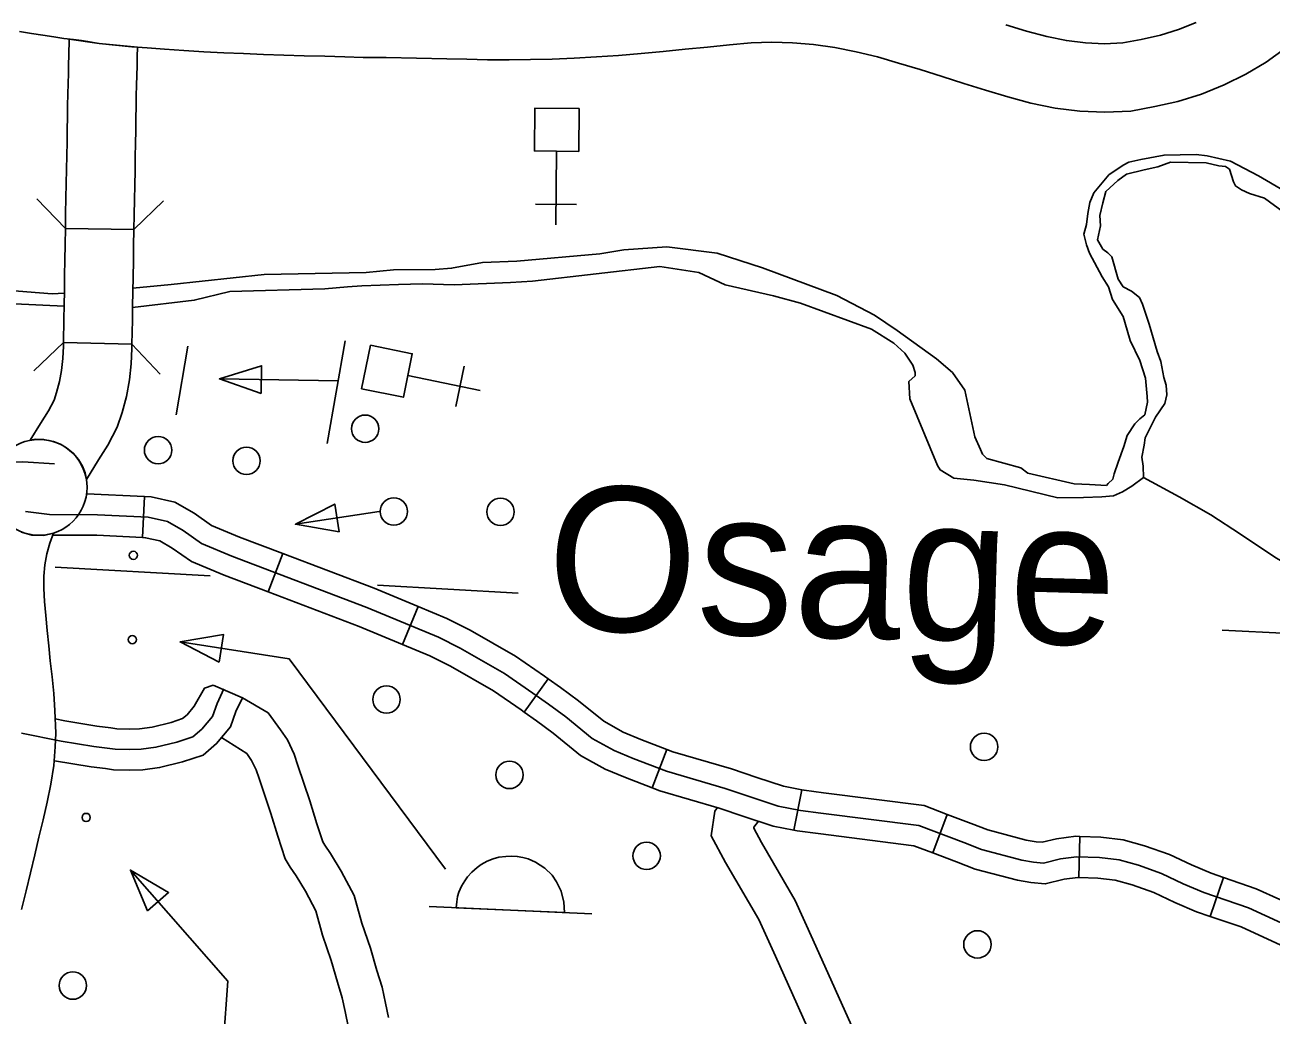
# Model space of a CAD drawing. Extents: x 653372 to 905732, y 627442 to 787275.
# Drawn here: x 897509 to 902041, y 674123 to 677723 of the extents above; entities that cross this region are included whole.
import ezdxf

# ---------------------------------------------------------------- set-up
doc = ezdxf.new("R2010")
doc.units = 0
for name, color, linetype in [('Level 11', 7, 'Continuous'), ('Level 15', 7, 'Continuous'), ('Level 24', 7, 'Continuous'), ('Level 32', 7, 'Continuous'), ('Level 35', 7, 'Continuous'), ('Level 37', 7, 'Continuous'), ('Level 45', 7, 'Continuous'), ('Level 46', 7, 'Continuous'), ('Level 5', 7, 'Continuous'), ('Level 56', 7, 'Continuous'), ('Level 57', 7, 'Continuous')]:
    doc.layers.add(name, color=color, linetype=linetype)

msp = doc.modelspace()

# ---------------------------------------------------------------- linework, layer by layer
at = {"layer": 'Level 11'}
for points in [[(897918.4, 677643), (897779.4, 677656.3), (897670, 677671.7), (897668.9, 677611.7), (897668.4, 677579.5), (897667.6, 677546.5), (897666.6, 677510.5), (897665.7, 677471.9), (897664.8, 677430.7), (897664.3, 677387.7), (897663.6, 677343.3), (897663, 677296.7), (897662, 677248.5), (897661, 677198.2), (897659.9, 677146.5), (897658.7, 677093.1), (897657.6, 677037.9), (897656.7, 676983.7), (897905.6, 676979.6)], [(897905.6, 676979.6), (897906.5, 677033.3), (897907.5, 677087.9), (897908.7, 677141.1), (897909.8, 677193), (897910.9, 677243.4), (897911.9, 677292.4), (897912.5, 677339.7), (897913.2, 677384.4), (897913.7, 677426.5), (897914.6, 677466.2), (897915.5, 677504.2), (897916.4, 677540.1), (897917.3, 677574.6), (897917.8, 677607.5), (897918.4, 677643)], [(897656.7, 676983.7), (897655.7, 676924.8), (897654.8, 676868.4), (897653.7, 676812.4), (897652.9, 676756.4), (897652.3, 676704.1), (897651.3, 676653.5), (897649.9, 676568.4)], [(897905.6, 676979.6), (897904.5, 676920.7), (897903.7, 676864.1), (897902.6, 676808), (897901.8, 676753.2), (897901.2, 676700.4), (897900.2, 676649.5), (897898.7, 676562.5)], [(897649.9, 676568.4), (897649.6, 676556), (897647.2, 676510.7), (897642.6, 676467.4), (897635.6, 676426.8), (897624.7, 676386.7), (897615.3, 676358.5), (897595.4, 676320.4), (897566, 676274.1), (897528.8, 676213.2), (897549, 676216.9), (897578.8, 676216), (897610.8, 676209.1), (897638.9, 676199.4), (897660.9, 676186), (897684.9, 676165.9), (897704.5, 676143.7), (897719.4, 676118.6), (897728.5, 676095.1), (897733.2, 676070.3)], [(897733.2, 676070.3), (897777.3, 676142.5), (897811.2, 676195.9), (897845.1, 676260.9), (897863, 676314.6), (897878.8, 676372.8), (897889.3, 676433), (897895.4, 676491), (897898.4, 676546.4), (897898.7, 676562.5), (897649.9, 676568.4)], [(897496.4, 675879.6), (897535, 675868.8), (897578.2, 675867.6), (897613.9, 675875.9)], [(897613.9, 675875.9), (897600.5, 675839.3), (897589.5, 675800.1), (897582.2, 675760.3), (897578.5, 675719), (897578.1, 675674.9), (897580.4, 675627.4), (897585, 675576), (897590.3, 675521.6), (897595.9, 675466.1), (897601.6, 675410.8), (897608.3, 675353.7), (897614.2, 675293), (897618.6, 675230.7), (897621.4, 675148.7), (897619.9, 675098.9), (897614.4, 675030.9), (897604, 674962.6), (897590.4, 674897), (897575.6, 674833.1), (897560.6, 674769.8), (897545.2, 674705.7), (897529.5, 674640.6), (897513.7, 674574.8), (897497.4, 674507)]]:
    msp.add_lwpolyline(points, dxfattribs=at)
at = {"layer": 'Level 15'}
for points in [[(901076.4, 677724.1), (901152.2, 677701.2), (901225.7, 677681.7), (901297.1, 677666.8), (901366.7, 677657.8), (901435.9, 677655.1), (901502, 677658.2), (901568.7, 677670.7), (901639.2, 677686), (901704.5, 677706.4), (901768.5, 677732.3)], [(897779.4, 677656.3), (897737.2, 677663.7), (897715.2, 677666.5), (897685.6, 677669.9), (897651, 677674.4), (897614, 677679.8), (897574.9, 677686), (897533.8, 677692.5), (897489.8, 677699.5)], [(902094.4, 677638.7), (902023.8, 677588.6), (901949.3, 677544.2), (901870.7, 677505.2), (901788.4, 677471.9), (901702.8, 677445.1), (901618.1, 677426.7), (901531, 677410.4), (901437, 677405.9), (901345.8, 677409.5), (901255.7, 677421.2), (901168.2, 677439.4), (901084.3, 677461.7), (901003.3, 677486.1), (900924, 677510.9), (900844.7, 677535.8), (900765.5, 677560.8), (900686.9, 677585), (900609.5, 677606.9), (900532.2, 677625.6), (900454.7, 677640.8), (900377.7, 677652.1), (900301.5, 677658.9), (900226.2, 677660.9), (900150.2, 677657.8), (900071.9, 677651.2), (899991.5, 677642.9), (899910.3, 677634.9), (899830.3, 677627.2), (899750.1, 677619.1), (899668.6, 677612.5), (899587.8, 677606.9), (899507.3, 677602.6), (899427.4, 677599.4), (899348.4, 677597.6), (899270.4, 677596.9), (899192.3, 677597.1), (899116.8, 677599.4), (899043.5, 677599.7), (898823.3, 677605.1), (898739.2, 677605.5), (898673.3, 677607.7), (898599.7, 677609.5), (898525.4, 677611.2), (898451.1, 677613.4), (898377.3, 677616), (898304.4, 677619.1), (898232.3, 677622.3), (898159.9, 677625.7), (898087.3, 677630.1), (898017.5, 677635.4), (897954.6, 677640.2), (897897.7, 677644.3), (897779.4, 677656.3)]]:
    msp.add_lwpolyline(points, dxfattribs=at)
at = {"layer": 'Level 24'}
msp.add_circle((897561.3, 676042), 174.2, dxfattribs=at)
at = {"layer": 'Level 32'}
for p, q in [((897944.5, 676008.6), (897937.1, 675859.4)), ((898447.5, 675801.3), (898394.5, 675661.6)), ((898939.1, 675609.2), (898882.1, 675471.2)), ((899412, 675346.3), (899325.6, 675224.5)), ((899844, 675089.1), (899790.7, 674949.5)), ((900335.1, 674942.4), (900306.3, 674795.9)), ((900863.9, 674853), (900810.8, 674713.4)), ((901346.4, 674772.9), (901342.1, 674623.6)), ((901868.4, 674623.5), (901819.8, 674482.3))]:
    msp.add_line(p, q, dxfattribs=at)
for points in [[(897122.6, 676124.1), (897176.2, 676128.1), (897357.3, 676133.7), (897451, 676133.4), (897502.3, 676134.4), (897617.5, 676127.1)], [(897944.5, 676008.6), (897734, 676019.1)], [(898447.5, 675801.3), (898289.2, 675861.4), (898188.1, 675903.8), (898125.1, 675947.8), (898055, 675987.9), (897968.2, 676007.4), (897944.5, 676008.6)], [(902125.6, 674437.4), (901959.8, 674513.1), (901797.3, 674569), (901721.5, 674600.7), (901643.1, 674637.8), (901558.7, 674667.8), (901489, 674687.6), (901417.1, 674696.2), (901334.4, 674698.6), (901275.2, 674691.1), (901214.3, 674675.8), (901177.7, 674679.4), (901135.3, 674686.6), (900988.7, 674725.6), (900923.8, 674750.4), (900761, 674812.2), (900404.3, 674857.3), (900330.6, 674867.2), (900249.4, 674883.1), (900147.6, 674916.3), (900056.6, 674947.1), (899842.4, 675009.7), (899721.2, 675056), (899652, 675085.2), (899572.5, 675129.4), (899476.5, 675207.2), (899413.6, 675253.6), (899356.4, 675294.2), (899253.4, 675365.3), (899092.6, 675457.6), (899013, 675497.8), (898752.5, 675605.6), (898261.5, 675792), (898151.9, 675838), (898085.1, 675884.7), (898027.7, 675917.5), (897958.1, 675933.1), (897773.5, 675942.3), (897598.4, 675943.5), (897511.2, 675953.8)], [(897937.1, 675859.4), (897771.4, 675867.7), (897611.3, 675868.7)], [(898394.5, 675661.6), (898233.8, 675722.6), (898115.6, 675772.2), (898045.1, 675821.5), (898000.4, 675847.1), (897948, 675858.9), (897937.1, 675859.4)], [(898939.1, 675609.2), (898780, 675675), (898447.5, 675801.3)], [(898882.1, 675471.2), (898724.9, 675536.2), (898394.5, 675661.6)], [(899412, 675346.3), (899399.2, 675355.4), (899293.2, 675428.5), (899128.1, 675523.3), (899044.2, 675565.7), (898939.1, 675609.2)], [(899325.6, 675224.5), (899313.6, 675233), (899213.5, 675302.1), (899057.1, 675391.8), (898981.8, 675429.9), (898882.1, 675471.2)], [(899844, 675089.1), (899749, 675125.4), (899684.7, 675152.4), (899614.5, 675191.5), (899522.2, 675266.2), (899457.4, 675314.1), (899412, 675346.3)], [(899790.7, 674949.5), (899693.4, 674986.7), (899619.2, 675017.9), (899530.5, 675067.3), (899430.8, 675148.1), (899369.8, 675193.1), (899325.6, 675224.5)], [(900335.1, 674942.4), (900268.2, 674955.5), (900171.1, 674987.1), (900079.1, 675018.3), (899866.3, 675080.5), (899844, 675089.1)], [(900306.3, 674795.9), (900230.5, 674810.7), (900124, 674845.4), (900034.1, 674875.9), (899818.6, 674938.9), (899790.7, 674949.5)], [(900863.9, 674853), (900779.2, 674885.2), (900413.9, 674931.3), (900342.8, 674940.9), (900335.1, 674942.4)], [(901346.4, 674772.9), (901330.8, 674773.4), (901261.3, 674764.6), (901208.8, 674751.4), (901187.6, 674753.5), (901151.1, 674759.6), (901011.7, 674796.7), (900950.3, 674820.2), (900863.9, 674853)], [(900810.8, 674713.4), (900742.8, 674739.2), (900394.6, 674783.2), (900318.4, 674793.5), (900306.3, 674795.9)], [(901868.4, 674623.5), (901823.9, 674638.8), (901751.9, 674669), (901671.7, 674706.9), (901581.4, 674739), (901503.7, 674761), (901422.6, 674770.7), (901346.4, 674772.9)], [(901342.1, 674623.6), (901338.1, 674623.8), (901289, 674617.6), (901219.9, 674600.1), (901167.8, 674605.4), (901119.4, 674613.5), (900965.7, 674654.4), (900897.2, 674680.6), (900810.8, 674713.4)], [(901819.8, 674482.3), (901770.7, 674499.2), (901691.1, 674532.5), (901614.6, 674568.7), (901536, 674596.6), (901474.3, 674614.1), (901411.5, 674621.6), (901342.1, 674623.6)], [(902361.8, 674393.1), (902345.3, 674404.4), (902158.8, 674504.4), (901987.5, 674582.5), (901868.4, 674623.5)], [(902277.3, 674269.9), (902267.5, 674276.6), (902092.4, 674370.5), (901932.1, 674443.7), (901819.8, 674482.3)]]:
    msp.add_lwpolyline(points, dxfattribs=at)
at = {"layer": 'Level 35'}
for points in [[(901485.1, 676134.2), (901505.7, 676190.5), (901517.7, 676230.8), (901546, 676273.4), (901564.6, 676291.8), (901582.2, 676305.8), (901591.6, 676351.3), (901590.4, 676372.1), (901584.2, 676439.1), (901564.4, 676503.9), (901529, 676576.5), (901518.4, 676613.9), (901503.7, 676663.5), (901464.7, 676724.7), (901450.6, 676771.2), (901427.3, 676808), (901380.8, 676894), (901370, 676923.3), (901360.3, 676962.2), (901370.6, 676998.4), (901375.1, 677037.2), (901382, 677078.2), (901396.7, 677112.5), (901451.4, 677178.5), (901503.3, 677214), (901524.4, 677224.7), (901568.2, 677234.6), (901652.3, 677249.9), (901768.8, 677252), (901808.6, 677247.5), (901893.7, 677227.6), (901995.3, 677174.8), (902089.3, 677119.9)], [(901654.7, 676347.1), (901661.9, 676378.9), (901659.4, 676414.2), (901652, 676441.5), (901641, 676499.6), (901627.6, 676536.2), (901597.5, 676635.1), (901574.2, 676708.6), (901562.4, 676732.8), (901533.3, 676755.3), (901503.9, 676771.5), (901484.9, 676799.1), (901461.7, 676880.8), (901447.6, 676894.5), (901429.9, 676908.3), (901410.4, 676942.2), (901420.5, 676993.3), (901418.9, 677030.2), (901429.9, 677076.8), (901440.8, 677117.5), (901484.1, 677158.2), (901515.3, 677180.7), (901580.3, 677196.8), (901630.1, 677207.5), (901675.2, 677224.3), (901805, 677222.2), (901851.7, 677211.7), (901875.1, 677208.9), (901890.5, 677198.8), (901904.8, 677152.5), (901911.6, 677137.8), (901933.9, 677123.7), (901962.8, 677111), (902017.5, 677093.6), (902086, 677043.3)], [(897902, 676766), (898041.4, 676779.5), (898379.1, 676816.5), (898751, 676822.7), (898849.8, 676832.4), (899001.3, 676834.3), (899060.9, 676838.9), (899173.2, 676859.6), (899298, 676864.2), (899600.3, 676891.4), (899687.8, 676905.3)], [(899687.8, 676905.3), (899844.1, 676916), (900026.4, 676893), (900191.5, 676840.3), (900461.7, 676739.5), (900599.4, 676668.1), (900681.5, 676612.3), (900824.3, 676509.7), (900883.2, 676459.4), (900928.1, 676395.8), (900964, 676225.3), (900984.2, 676180.3), (900992, 676162.2), (901007.7, 676147.1), (901131.9, 676112.7), (901156.8, 676093.2), (901324.9, 676055.3), (901380.7, 676052.3), (901442.7, 676048.4), (901449.2, 676056.3), (901466.2, 676072.4), (901471.3, 676091.2), (901485.1, 676134.2)], [(897901.2, 676695.7), (898125.4, 676722.6), (898254.7, 676753.9), (898600.7, 676763.6), (898682.7, 676771), (898735.3, 676775.3), (898867.8, 676779.3), (898955.4, 676782.6), (899070.1, 676778.6), (899275.6, 676787.1), (899354.8, 676791.6), (899818.9, 676845.3), (899960.3, 676823.7), (900056.3, 676778.1), (900231.4, 676738.5), (900329.8, 676712.3), (900588.8, 676617.4), (900669.9, 676566.6), (900709.4, 676530.3), (900738.7, 676486.1), (900747.4, 676460.1)], [(897439.4, 676759.4), (897608.5, 676745.2), (897652.7, 676747.7)], [(897472, 676709.5), (897652, 676700.8)], [(900747.4, 676460.1), (900747.2, 676448.1), (900724, 676426.5), (900727.3, 676363.8), (900828, 676121.5), (900837.7, 676105.5), (900888.2, 676075), (900959.9, 676068.1), (901071.9, 676050.9), (901266.1, 676003.4), (901358.9, 676005.2), (901425.5, 676007.6), (901468.1, 676011.8), (901501, 676026.2), (901535, 676046.9), (901577.4, 676078.2), (901575.9, 676118.9), (901571.4, 676151.6), (901579.9, 676195.6), (901583.4, 676222.6), (901620.8, 676297.4), (901654.7, 676347.1)], [(901577.4, 676078.2), (901706.8, 676007.2), (901822, 675941.8), (901930.1, 675872.1), (902058.5, 675785.8), (902139.8, 675739.8), (902252.8, 675679.1), (902381.9, 675618), (902521.6, 675529), (902733.6, 675401.2), (902837.7, 675350), (902864.5, 675321.6), (902901.2, 675277.8)]]:
    msp.add_lwpolyline(points, dxfattribs=at)
at = {"layer": 'Level 37'}
for points in [[(897656.7, 676983.8), (897552.9, 677091.2)], [(898013, 677083.3), (897905.6, 676979.5)], [(897541.6, 676465.8), (897649.9, 676568.7)], [(897898.7, 676562.2), (898001.6, 676453.9)]]:
    msp.add_lwpolyline(points, dxfattribs=at)
at = {"layer": 'Level 45'}
msp.add_line((898194.2, 675323.4), (898300.8, 675277.2), dxfattribs=at)
for points in [[(898194.2, 675323.4), (898162.2, 675311.6), (898125.2, 675246.9), (898099.3, 675215.4), (898083, 675201.3), (898041.6, 675187.5), (897971.8, 675170.4), (897926.2, 675164.4), (897888.8, 675163.2), (897843.7, 675164.5), (897822.1, 675167.4)], [(898233.4, 675309.3), (898208.1, 675256), (898191, 675209.2), (898152.9, 675163), (898120.6, 675135.1), (898062.3, 675115.7), (897985.6, 675096.9), (897932.3, 675089.9), (897888.9, 675088.5), (897837.8, 675090), (897760.6, 675100.1), (897641.7, 675119.3), (897496.9, 675148.4)], [(898300.8, 675277.2), (898277, 675227.1), (898256.7, 675171.6), (898206.5, 675110.7), (898158.2, 675068.9), (898083, 675043.9), (897999.4, 675023.4), (897938.3, 675015.4), (897889, 675013.8), (897831.8, 675015.5), (897802.7, 675019.3)], [(897822.1, 675167.4), (897771.4, 675174), (897655, 675192.8), (897619.7, 675199.9)], [(897802.7, 675019.3), (897749.8, 675026.2), (897617, 675047.6)]]:
    msp.add_lwpolyline(points, dxfattribs=at)
at = {"layer": 'Level 46'}
for points in [[(898300.8, 675277.2), (898393.9, 675222.2), (898438.4, 675160.5), (898463.8, 675124), (898488.6, 675071.5), (898502.5, 675031.2), (898546.1, 674901.9), (898571.4, 674818.2), (898592.7, 674753.4), (898599.8, 674741.4), (898620.9, 674711), (898659.5, 674647), (898706.7, 674558.1), (898734.4, 674457.4), (898765.8, 674366.2), (898788.7, 674285.9), (898808.1, 674224.5), (898820.5, 674166.6), (898831.4, 674114.1)], [(898224.4, 675132.4), (898316.5, 675074.2), (898334, 675049), (898350.1, 675015), (898361.2, 674982.9), (898403.8, 674856.5), (898428.9, 674773.3), (898455.8, 674691.6), (898473.8, 674660.9), (898495.5, 674629.7), (898529.6, 674573.3), (898567.1, 674502.7), (898591.6, 674413.3), (898623.2, 674321.4), (898645.6, 674242.9), (898663.5, 674186.3), (898674.3, 674135.8), (898686.5, 674077.3)], [(900404.8, 673606.5), (900387.2, 673671.6), (900381.9, 673728), (900387.5, 673783.2), (900419, 673836.3), (900428.5, 673867), (900430.9, 673895.9), (900425.5, 673924.3), (900401.9, 673974.9), (900239, 674337.1), (900178.3, 674471), (900057.5, 674677.6), (900005.5, 674775), (900018.2, 674865.1), (900027.6, 674877.8)], [(900578.2, 673611.2), (900550.9, 673643.5), (900543.7, 673664.9), (900534.7, 673698.3), (900532, 673727.5), (900532.8, 673735.4), (900556.5, 673775.3), (900575.9, 673838.3), (900581.5, 673903.8), (900568.7, 673970.5), (900537.8, 674037), (900375.1, 674398.6), (900311.1, 674539.7), (900187.9, 674750.5), (900160.2, 674802.5), (900160.8, 674806.6), (900176.8, 674828.2)]]:
    msp.add_lwpolyline(points, dxfattribs=at)
at = {"layer": 'Level 5'}
for points in [[(897619.3, 675752.2), (898182.9, 675720.6)], [(898791.2, 675686.4), (899303.1, 675657.7)], [(901863.8, 675522.3), (902107.2, 675511.2)]]:
    msp.add_lwpolyline(points, dxfattribs=at)
at = {"layer": 'Level 56'}
for points in [[(898102.3, 676555.4), (898059.2, 676305.6)], [(898673.5, 676574.9), (898609.2, 676201.3)], [(898648.4, 676429), (898216.8, 676436.2)], [(898798.2, 675954.5), (898493.4, 675908)]]:
    msp.add_lwpolyline(points, dxfattribs=at)
for points in [[(898368.3, 676382.9), (898369.9, 676484.4), (898216.8, 676436.2)], [(898651.7, 675880.8), (898636.4, 675981.2), (898493.4, 675908)]]:
    msp.add_lwpolyline(points, close=True, dxfattribs=at)
for centre, radius in [((898746.9, 676255.3), 49.8), ((897993.6, 676177.4), 49.8), ((898315.3, 676138.8), 49.8), ((898851.3, 675954.5), 49.8), ((899239.1, 675953.2), 49.8), ((897904, 675795.1), 14.9), ((898824.4, 675270.8), 49.8), ((900997.6, 675098.7), 49.8), ((899272, 674996.4), 49.8), ((899770.5, 674702.5), 49.8), ((900973.4, 674380.4), 49.8), ((897683.7, 674230.5), 49.8)]:
    msp.add_circle(centre, radius, dxfattribs=at)
at = {"layer": 'Level 57'}
for p, q in [((899439.9, 676996.5), (899442.7, 677264.6)), ((899515.3, 677070.4), (899366, 677072)), ((899106.4, 676482.9), (899076.5, 676336.6)), ((899164.6, 676394.8), (898902, 676448.4)), ((898979.8, 674518.2), (899570.6, 674491.2))]:
    msp.add_line(p, q, dxfattribs=at)
for points in [[(899525.1, 677419.1), (899523.5, 677263.7), (899362.4, 677265.4), (899364, 677420.8)], [(898765.9, 676558.7), (898918.1, 676527.7), (898885.9, 676369.8), (898733.7, 676400.8)], [(898216.4, 675406.6), (898232.1, 675507), (898073.7, 675480.3)], [(899471.6, 674496.1), (899469.6, 674533.4), (899459.5, 674574.2), (899443.2, 674607.7), (899426.4, 674632.3), (899399.9, 674657.4), (899366.7, 674679.8), (899339.6, 674690.8), (899320.4, 674696.1), (899299.7, 674700), (899280.4, 674701.7), (899258.7, 674700.4), (899232.5, 674697.1), (899212.8, 674691.3), (899190.8, 674682.6), (899168.6, 674671), (899154, 674659.7), (899134.6, 674643.4), (899118.8, 674625.5), (899109.3, 674611.8), (899097.2, 674591.5), (899088, 674570.3), (899082.8, 674554.8), (899079.6, 674534.8), (899078.3, 674513.7)], [(897955.2, 674502.6), (898031.6, 674569.5), (897893, 674650.6)]]:
    msp.add_lwpolyline(points, close=True, dxfattribs=at)
for points in [[(899039.4, 674654.4), (898470.5, 675418.3), (898073.7, 675480.3)], [(898199.9, 673591.8), (898246.8, 674247.1), (897893, 674650.6)]]:
    msp.add_lwpolyline(points, dxfattribs=at)
for centre in [(897900, 675488.5), (897732.1, 674841.9)]:
    msp.add_circle(centre, 14.9, dxfattribs=at)

# ---------------------------------------------------------------- texts
at = {"layer": 'Level 24'}
msp.add_text('Osage', height=525.72, rotation=358.3518, dxfattribs=at).set_placement((899402.4, 675525.7))

doc.saveas('drawing.dxf')
